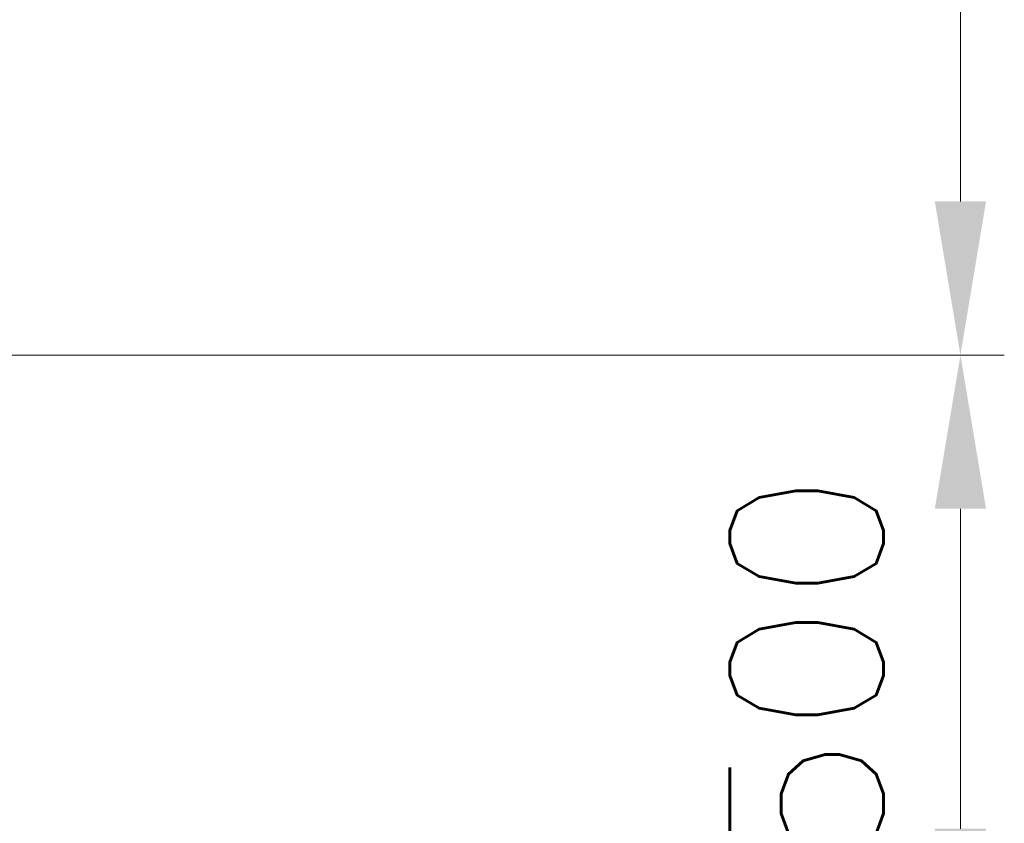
# Model space of a CAD drawing. Header units: inches. Extents: x 0 to 20790, y -12 to 14700.
# Tile 279 of 358: x 11149 to 11934, y 4181 to 4822. Entities that reach past the tile are written whole.
import ezdxf

# ---------------------------------------------------------------- set-up
doc = ezdxf.new("R2010")
doc.units = ezdxf.units.IN
doc.layers.add('254', color=7, linetype='Continuous', true_color=0xffffff)
doc.styles.add('latin_extended', font='simplex.shx')
doc.dimstyles.get("Standard").update_dxf_attribs({"dimtxt": 0.18, "dimasz": 0.18, "dimexe": 0.18, "dimexo": 0.0625, "dimgap": 0.09, "dimtad": 0, "dimtih": 1, "dimtoh": 1, "dimdec": 4, "dimzin": 0, "dimdsep": 46, "dimtxsty": 'Standard', "dimcen": 0.09, "dimadec": 0, "dimazin": 0, "dimtfac": 1, "dimtdec": 4, "dimtofl": 0, "dimtmove": 0, "dimatfit": 3, "dimfxl": 1, "dimtolj": 1, "dimtzin": 0, "dimarcsym": 0})

# ---------------------------------------------------------------- blocks, each defined once
blk = doc.blocks.new('_U2')
at = {"layer": '254', "color": 3, "linetype": 'Continuous', "lineweight": 13, "transparency": 16777216}
for p, q in [((11273.39, 6877.26), (11933.67, 6877.26)), ((11898.67, 6754.76), (11898.67, 4676.76)), ((9935.39, 4554.26), (11933.67, 4554.26))]:
    blk.add_line(p, q, dxfattribs=at)
at = {"layer": '254', "color": 3, "transparency": 16777216}
for points in [[(11919.08, 6754.76), (11878.25, 6754.76), (11898.67, 6877.26)], [(11878.25, 4676.76), (11919.08, 4676.76), (11898.67, 4554.26)]]:
    blk.add_solid(points, dxfattribs=at)
at = {"layer": 'Defpoints', "color": 0, "transparency": 16777216}
for p in [(11238.39, 6877.26), (9900.39, 4554.26), (11898.67, 4554.26)]:
    blk.add_point(p, dxfattribs=at)
at = {"layer": '254', "color": 2, "lineweight": 13, "transparency": 16777216, "insert": (11714.92, 5499.92), "char_height": 122.5, "attachment_point": 1, "rotation": 90, "style": 'latin_extended'}
blk.add_mtext('\\A1;2323', dxfattribs=at)
blk = doc.blocks.new('_U12')
at = {"layer": '254', "color": 3, "linetype": 'Continuous', "lineweight": 13, "transparency": 16777216}
for p, q in [((9935.39, 4554.26), (11933.67, 4554.26)), ((11898.67, 4431.76), (11898.67, 4176.76)), ((10497.89, 4054.26), (11933.67, 4054.26))]:
    blk.add_line(p, q, dxfattribs=at)
at = {"layer": '254', "color": 3, "transparency": 16777216}
for points in [[(11919.08, 4431.76), (11878.25, 4431.76), (11898.67, 4554.26)], [(11878.25, 4176.76), (11919.08, 4176.76), (11898.67, 4054.26)]]:
    blk.add_solid(points, dxfattribs=at)
at = {"layer": 'Defpoints', "color": 0, "transparency": 16777216}
for p in [(9900.39, 4554.26), (10462.89, 4054.26), (11898.67, 4054.26)]:
    blk.add_point(p, dxfattribs=at)
at = {"layer": '254', "color": 2, "lineweight": 13, "transparency": 16777216, "insert": (11714.92, 4146.76), "char_height": 122.5, "attachment_point": 1, "rotation": 90, "style": 'latin_extended'}
blk.add_mtext('\\A1;500', dxfattribs=at)

msp = doc.modelspace()

# ---------------------------------------------------------------- dimensions: what is measured, and where the dimension line sits
at = {"layer": '254', "color": 2, "linetype": 'Continuous', "lineweight": 13}
for base, p1, p2, picture, middle in [((11898.668, 4554.257), (11238.394, 6877.257), (9900.394, 4554.257), '_U2', (11898.668, 5715.757)), ((11898.668, 4054.257), (9900.394, 4554.257), (10462.894, 4054.257), '_U12', (11898.668, 4304.257))]:
    dim = msp.add_linear_dim(base=base, p1=p1, p2=p2, angle=90, dimstyle='Standard', override={"dimscale": 35, "dimtxt": 3.5, "dimasz": 3.5, "dimexe": 1, "dimexo": 1, "dimgap": 1.75, "dimtad": 1, "dimtih": 0, "dimtoh": 0, "dimdec": 2, "dimlfac": 1, "dimzin": 8, "dimdsep": 46, "dimlunit": 2, "dimtxsty": 'latin_extended', "dimsah": 1, "dimse1": 0, "dimse2": 0, "dimsd1": 0, "dimsd2": 0, "dimclrd": 3, "dimclre": 3, "dimclrt": 2, "dimtol": 0, "dimtm": -0.1, "dimtfac": 0.714286, "dimtdec": 3, "dimtofl": 1, "dimtmove": 0, "dimtzin": 8, "dimlwd": 13, "dimlwe": 13}, dxfattribs=at)
    dim.commit()
    dim.dimension.update_dxf_attribs({"geometry": picture, "text_midpoint": middle, "dimtype": 160})

doc.saveas('drawing.dxf')
